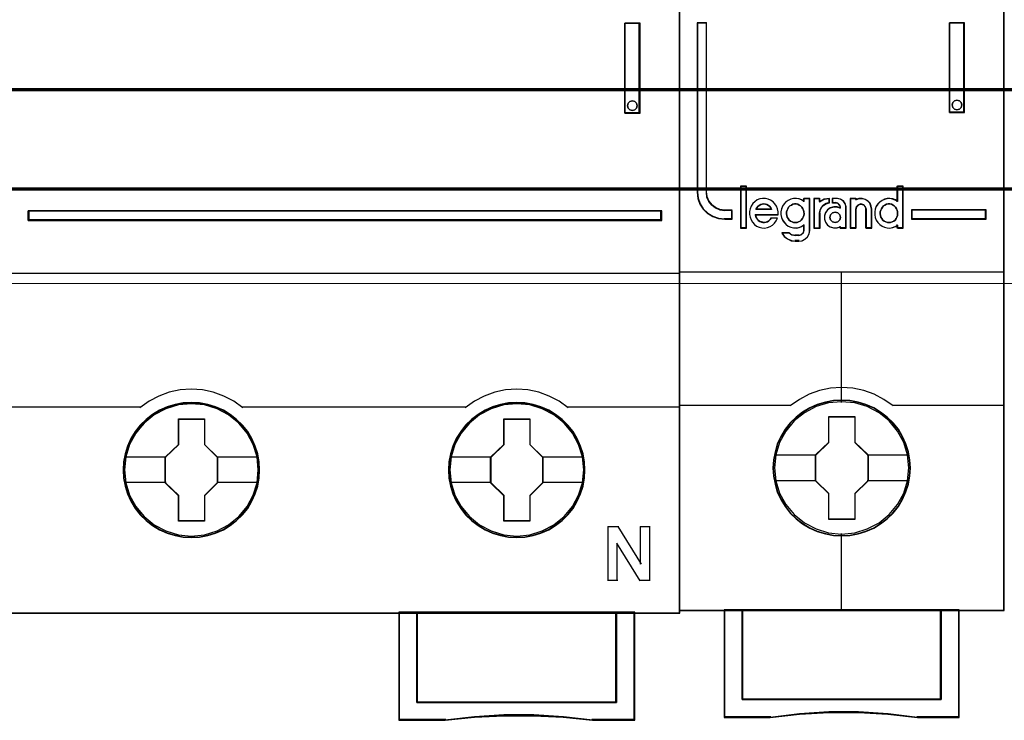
# Model space of a CAD drawing. Header units: millimetres. Extents: x -1290 to 1795, y -4192 to -1311.
# Tile 587 of 656: x 1102.75 to 1113.64, y -2986.34 to -2978.59. Entities that reach past the tile are written whole.
import ezdxf

# ---------------------------------------------------------------- set-up
doc = ezdxf.new("R2010")
doc.units = ezdxf.units.MM
doc.layers.add('30', color=7, linetype='Continuous')
doc.layers.add('45', color=7, linetype='Continuous')
doc.layers.add('Aparatura', color=7, linetype='Continuous', lineweight=13)

# ---------------------------------------------------------------- blocks, each defined once
blk = doc.blocks.new('*U401')
at = {"layer": '45', "color": 7}
for points in [[(315.552086, -383.521822), (243.531267, -383.521822), (243.531267, -465.544591), (315.552086, -465.544591), (315.552086, -383.521822)], [(312.51392, -437.888882), (313.353578, -437.888882), (313.353578, -432.908556), (312.51392, -432.908556), (312.51392, -437.888882)], [(312.693595, -437.34429), (312.78472, -437.242553), (312.93052, -437.206645), (313.06417, -437.242553), (313.16137, -437.34429), (313.19782, -437.475949), (313.16137, -437.613593), (313.06417, -437.703361), (312.93052, -437.745253), (312.78472, -437.703361), (312.693595, -437.613593), (312.657145, -437.475949), (312.693595, -437.34429)], [(279.518402, -443.287526), (279.518402, -443.820748), (314.55488, -443.820748), (314.55488, -443.287526), (279.518402, -443.287526)], [(292.311998, -457.634239), (292.289607, -457.186333), (292.216834, -456.738427), (292.065691, -456.30711), (291.886559, -455.892382), (291.651447, -455.505303), (291.371553, -455.156931), (291.041277, -454.836208), (290.677415, -454.559723), (290.307954, -454.316416), (289.876917, -454.133936), (289.445879, -454.006753), (288.99245, -453.923807), (288.539021, -453.901688), (288.085592, -453.923807), (287.643359, -454.006753), (287.195528, -454.133936), (286.781284, -454.316416), (286.39503, -454.559723), (286.036765, -454.836208), (285.700892, -455.156931), (285.437791, -455.505303), (285.197082, -455.892382), (284.995558, -456.30711), (284.878002, -456.738427), (284.788436, -457.186333), (284.760447, -457.634239), (284.788436, -458.082146), (284.878002, -458.518992), (284.995558, -458.950309), (285.197082, -459.359508), (285.437791, -459.752117), (285.700892, -460.111548), (286.036765, -460.43227), (286.39503, -460.708756), (286.781284, -460.935474), (287.195528, -461.117954), (287.643359, -461.256197), (288.085592, -461.344672), (288.539021, -461.366791), (288.99245, -461.344672), (289.445879, -461.256197), (289.876917, -461.117954), (290.307954, -460.935474), (290.677415, -460.708756), (291.041277, -460.43227), (291.371553, -460.111548), (291.651447, -459.752117), (291.886559, -459.359508), (292.065691, -458.950309), (292.216834, -458.518992), (292.289607, -458.082146), (292.311998, -457.634239)], [(292.311998, -457.634239), (292.289607, -457.186333), (292.216834, -456.738427), (292.065691, -456.30711), (291.886559, -455.892382), (291.651447, -455.505303), (291.371553, -455.156931), (291.041277, -454.836208), (290.677415, -454.559723), (290.307954, -454.316416), (289.876917, -454.133936), (289.445879, -454.006753), (288.99245, -453.923807), (288.539021, -453.901688), (288.085592, -453.923807), (287.643359, -454.006753), (287.195528, -454.133936), (286.781284, -454.316416), (286.39503, -454.559723), (286.036765, -454.836208), (285.700892, -455.156931), (285.437791, -455.505303), (285.197082, -455.892382), (284.995558, -456.30711), (284.878002, -456.738427), (284.788436, -457.186333), (284.760447, -457.634239), (284.788436, -458.082146), (284.878002, -458.518992), (284.995558, -458.950309), (285.197082, -459.359508), (285.437791, -459.752117), (285.700892, -460.111548), (286.036765, -460.43227), (286.39503, -460.708756), (286.781284, -460.935474), (287.195528, -461.117954), (287.643359, -461.256197), (288.085592, -461.344672), (288.539021, -461.366791), (288.99245, -461.344672), (289.445879, -461.256197), (289.876917, -461.117954), (290.307954, -460.935474), (290.677415, -460.708756), (291.041277, -460.43227), (291.371553, -460.111548), (291.651447, -459.752117), (291.886559, -459.359508), (292.065691, -458.950309), (292.216834, -458.518992), (292.289607, -458.082146), (292.311998, -457.634239)], [(292.290514, -457.634239), (292.26825, -457.188919), (292.195892, -456.743598), (292.045609, -456.31477), (291.867495, -455.902436), (291.633722, -455.517591), (291.35542, -455.17123), (291.027024, -454.852359), (290.665231, -454.577469), (290.297873, -454.335567), (289.869288, -454.15414), (289.440703, -454.027691), (288.989854, -453.945224), (288.539005, -453.923233), (288.088156, -453.945224), (287.648439, -454.027691), (287.203157, -454.15414), (286.79127, -454.335567), (286.407213, -454.577469), (286.050987, -454.852359), (285.717025, -455.17123), (285.455421, -455.517591), (285.216081, -455.902436), (285.015704, -456.31477), (284.898817, -456.743598), (284.809761, -457.188919), (284.78193, -457.634239), (284.809761, -458.07956), (284.898817, -458.513886), (285.015704, -458.942713), (285.216081, -459.349549), (285.455421, -459.739892), (285.717025, -460.097249), (286.050987, -460.41612), (286.407213, -460.69101), (286.79127, -460.916419), (287.203157, -461.097846), (287.648439, -461.235291), (288.088156, -461.323255), (288.539005, -461.345246), (288.989854, -461.323255), (289.440703, -461.235291), (289.869288, -461.097846), (290.297873, -460.916419), (290.665231, -460.69101), (291.027024, -460.41612), (291.35542, -460.097249), (291.633722, -459.739892), (291.867495, -459.349549), (292.045609, -458.942713), (292.195892, -458.513886), (292.26825, -458.07956), (292.290514, -457.634239)], [(310.308251, -457.634239), (310.285865, -457.186333), (310.213109, -456.738427), (310.056406, -456.30711), (309.877316, -455.892382), (309.647857, -455.505303), (309.368029, -455.156931), (309.037832, -454.836208), (308.674055, -454.559723), (308.304682, -454.316416), (307.873747, -454.133936), (307.442812, -454.006753), (306.98949, -453.923807), (306.536169, -453.901688), (306.082847, -453.923807), (305.640719, -454.006753), (305.192994, -454.133936), (304.778849, -454.316416), (304.392686, -454.559723), (304.034506, -454.836208), (303.698712, -455.156931), (303.435674, -455.505303), (303.189425, -455.892382), (302.993545, -456.30711), (302.876018, -456.738427), (302.786473, -457.186333), (302.75849, -457.634239), (302.786473, -458.082146), (302.876018, -458.518992), (302.993545, -458.950309), (303.189425, -459.359508), (303.435674, -459.752117), (303.698712, -460.111548), (304.034506, -460.43227), (304.392686, -460.708756), (304.778849, -460.935474), (305.192994, -461.117954), (305.640719, -461.256197), (306.082847, -461.344672), (306.536169, -461.366791), (306.98949, -461.344672), (307.442812, -461.256197), (307.873747, -461.117954), (308.304682, -460.935474), (308.674055, -460.708756), (309.037832, -460.43227), (309.368029, -460.111548), (309.647857, -459.752117), (309.877316, -459.359508), (310.056406, -458.950309), (310.213109, -458.518992), (310.285865, -458.082146), (310.308251, -457.634239)], [(310.308251, -457.634239), (310.285865, -457.186333), (310.213109, -456.738427), (310.056406, -456.30711), (309.877316, -455.892382), (309.647857, -455.505303), (309.368029, -455.156931), (309.037832, -454.836208), (308.674055, -454.559723), (308.304682, -454.316416), (307.873747, -454.133936), (307.442812, -454.006753), (306.98949, -453.923807), (306.536169, -453.901688), (306.082847, -453.923807), (305.640719, -454.006753), (305.192994, -454.133936), (304.778849, -454.316416), (304.392686, -454.559723), (304.034506, -454.836208), (303.698712, -455.156931), (303.435674, -455.505303), (303.189425, -455.892382), (302.993545, -456.30711), (302.876018, -456.738427), (302.786473, -457.186333), (302.75849, -457.634239), (302.786473, -458.082146), (302.876018, -458.518992), (302.993545, -458.950309), (303.189425, -459.359508), (303.435674, -459.752117), (303.698712, -460.111548), (304.034506, -460.43227), (304.392686, -460.708756), (304.778849, -460.935474), (305.192994, -461.117954), (305.640719, -461.256197), (306.082847, -461.344672), (306.536169, -461.366791), (306.98949, -461.344672), (307.442812, -461.256197), (307.873747, -461.117954), (308.304682, -460.935474), (308.674055, -460.708756), (309.037832, -460.43227), (309.368029, -460.111548), (309.647857, -459.752117), (309.877316, -459.359508), (310.056406, -458.950309), (310.213109, -458.518992), (310.285865, -458.082146), (310.308251, -457.634239)], [(310.288558, -457.634239), (310.266288, -457.188919), (310.193912, -456.743598), (310.038026, -456.31477), (309.859871, -455.902436), (309.631609, -455.517591), (309.35324, -455.17123), (309.024766, -454.852359), (308.662887, -454.577469), (308.295441, -454.335567), (307.866754, -454.15414), (307.438067, -454.027691), (306.987111, -453.945224), (306.536154, -453.923233), (306.085198, -453.945224), (305.645376, -454.027691), (305.199987, -454.15414), (304.788002, -454.335567), (304.403854, -454.577469), (304.047542, -454.852359), (303.713501, -455.17123), (303.451834, -455.517591), (303.20687, -455.902436), (303.012013, -456.31477), (302.895098, -456.743598), (302.80602, -457.188919), (302.778183, -457.634239), (302.80602, -458.07956), (302.895098, -458.513886), (303.012013, -458.942713), (303.20687, -459.349549), (303.451834, -459.739892), (303.713501, -460.097249), (304.047542, -460.41612), (304.403854, -460.69101), (304.788002, -460.916419), (305.199987, -461.097846), (305.645376, -461.235291), (306.085198, -461.323255), (306.536154, -461.345246), (306.987111, -461.323255), (307.438067, -461.235291), (307.866754, -461.097846), (308.295441, -460.916419), (308.662887, -460.69101), (309.024766, -460.41612), (309.35324, -460.097249), (309.631609, -459.739892), (309.859871, -459.349549), (310.038026, -458.942713), (310.193912, -458.513886), (310.266288, -458.07956), (310.288558, -457.634239)], [(287.827817, -454.797572), (289.268741, -454.797572), (289.268741, -456.215983), (289.986378, -456.919648), (289.986378, -458.338059), (289.268741, -459.052805), (289.268741, -460.460134), (287.827817, -460.460134), (287.827817, -459.052805), (287.093228, -458.338059), (287.093228, -456.919648), (287.827817, -456.215983), (287.827817, -454.797572)], [(287.827817, -454.797572), (289.268741, -454.797572), (289.268741, -454.797572), (289.268741, -456.215983), (289.268741, -456.215983), (289.986378, -456.919648), (289.986378, -456.919648), (289.986378, -458.338059), (289.986378, -458.338059), (289.268741, -459.052805), (289.268741, -459.052805), (289.268741, -460.460134), (289.268741, -460.460134), (287.827817, -460.460134), (287.827817, -460.460134), (287.827817, -459.052805), (287.827817, -459.052805), (287.093228, -458.338059), (287.093228, -458.338059), (287.093228, -456.919648), (287.093228, -456.919648), (287.827817, -456.215983), (287.827817, -456.215983), (287.827817, -454.797572), (287.827817, -454.797572)], [(287.837055, -454.819117), (289.257471, -454.819117), (289.257471, -456.226734), (289.964894, -456.925045), (289.964894, -458.332662), (289.257471, -459.04197), (289.257471, -460.43859), (287.837055, -460.43859), (287.837055, -459.04197), (287.112921, -458.332662), (287.112921, -456.925045), (287.837055, -456.226734), (287.837055, -454.819117)], [(305.82407, -454.797572), (307.264994, -454.797572), (307.264994, -456.215983), (307.982631, -456.919648), (307.982631, -458.338059), (307.264994, -459.052805), (307.264994, -460.460134), (305.82407, -460.460134), (305.82407, -459.052805), (305.089481, -458.338059), (305.089481, -456.919648), (305.82407, -456.215983), (305.82407, -454.797572)], [(305.82407, -454.797572), (307.264994, -454.797572), (307.264994, -454.797572), (307.264994, -456.215983), (307.264994, -456.215983), (307.982631, -456.919648), (307.982631, -456.919648), (307.982631, -458.338059), (307.982631, -458.338059), (307.264994, -459.052805), (307.264994, -459.052805), (307.264994, -460.460134), (307.264994, -460.460134), (305.82407, -460.460134), (305.82407, -460.460134), (305.82407, -459.052805), (305.82407, -459.052805), (305.089481, -458.338059), (305.089481, -458.338059), (305.089481, -456.919648), (305.089481, -456.919648), (305.82407, -456.215983), (305.82407, -456.215983), (305.82407, -454.797572), (305.82407, -454.797572)], [(305.834644, -454.819117), (307.254168, -454.819117), (307.254168, -456.226734), (307.961147, -456.925045), (307.961147, -458.332662), (307.254168, -459.04197), (307.254168, -460.43859), (305.834644, -460.43859), (305.834644, -459.04197), (305.110965, -458.332662), (305.110965, -456.925045), (305.834644, -456.226734), (305.834644, -454.819117)], [(312.053055, -470.485246), (301.013473, -470.485246), (301.013473, -465.501502), (300.013936, -465.501502), (300.013936, -471.476457), (302.571411, -471.476457), (304.201941, -471.304795), (305.826887, -471.221732), (307.468585, -471.221732), (309.110283, -471.304795), (310.729645, -471.476457), (313.058176, -471.476457), (313.058176, -465.501502), (312.053055, -465.501502), (312.053055, -470.485246)], [(301.011142, -465.501502), (301.011142, -470.4926), (312.055599, -470.4926), (312.055599, -465.501502), (306.530577, -465.501502), (301.011142, -465.501502)]]:
    blk.add_lwpolyline(points, close=True, dxfattribs=at)
at = {"layer": '45', "color": 139}
for points in [[(315.552086, -383.521822), (243.531267, -383.521822), (243.531267, -465.544591), (315.552086, -465.544591), (315.552086, -383.521822)], [(313.19782, -437.475949), (313.16137, -437.34429), (313.06417, -437.242553), (312.93052, -437.206645), (312.78472, -437.242553), (312.693595, -437.34429), (312.657145, -437.475949), (312.693595, -437.613593), (312.78472, -437.703361), (312.93052, -437.745253), (313.06417, -437.703361), (313.16137, -437.613593), (313.19782, -437.475949)], [(292.245756, -457.628925), (292.172981, -456.910035), (291.965851, -456.224325), (291.618767, -455.588384), (291.154124, -455.035392), (290.59991, -454.581938), (289.956127, -454.244613), (289.26196, -454.034476), (288.539803, -453.968117), (287.817646, -454.034476), (287.117881, -454.244613), (286.485294, -454.581938), (285.919884, -455.035392), (285.455241, -455.588384), (285.113755, -456.224325), (284.906625, -456.910035), (284.83385, -457.628925), (284.906625, -458.336755), (285.113755, -459.027996), (285.455241, -459.658407), (285.919884, -460.211399), (286.485294, -460.664853), (287.117881, -461.002178), (287.817646, -461.212315), (288.539803, -461.284204), (289.26196, -461.212315), (289.956127, -461.002178), (290.59991, -460.664853), (291.154124, -460.211399), (291.618767, -459.658407), (291.965851, -459.027996), (292.172981, -458.336755), (292.245756, -457.628925)], [(292.240385, -457.623467), (292.167605, -456.904591), (291.960462, -456.224424), (291.618956, -455.588496), (291.159883, -455.029985), (290.594438, -454.57654), (289.956214, -454.239221), (289.256406, -454.029088), (288.534205, -453.96273), (287.812003, -454.029088), (287.123392, -454.239221), (286.479569, -454.57654), (285.919723, -455.029985), (285.46065, -455.588496), (285.119144, -456.224424), (284.906402, -456.904591), (284.839221, -457.623467), (284.906402, -458.336813), (285.119144, -459.02251), (285.46065, -459.652909), (285.919723, -460.20589), (286.479569, -460.659335), (287.123392, -461.002184), (287.812003, -461.212317), (288.534205, -461.284204), (289.256406, -461.212317), (289.956214, -461.002184), (290.594438, -460.659335), (291.159883, -460.20589), (291.618956, -459.652909), (291.960462, -459.02251), (292.167605, -458.336813), (292.240385, -457.623467)], [(310.236638, -457.623467), (310.163861, -456.904591), (309.956724, -456.224424), (309.615228, -455.588496), (309.156169, -455.029985), (308.590742, -454.57654), (307.946938, -454.239221), (307.252751, -454.029088), (306.530571, -453.96273), (305.808392, -454.029088), (305.119803, -454.239221), (304.475999, -454.57654), (303.916171, -455.029985), (303.457111, -455.588496), (303.115615, -456.224424), (302.897282, -456.904591), (302.830103, -457.623467), (302.897282, -458.336813), (303.115615, -459.02251), (303.457111, -459.652909), (303.916171, -460.20589), (304.475999, -460.659335), (305.119803, -461.002184), (305.808392, -461.212317), (306.530571, -461.284204), (307.252751, -461.212317), (307.946938, -461.002184), (308.590742, -460.659335), (309.156169, -460.20589), (309.615228, -459.652909), (309.956724, -459.02251), (310.163861, -458.336813), (310.236638, -457.623467)], [(310.236638, -457.628925), (310.163861, -456.910035), (309.956724, -456.224325), (309.615228, -455.588384), (309.15057, -455.035392), (308.59634, -454.581938), (307.952537, -454.244613), (307.252751, -454.034476), (306.53617, -453.968117), (305.81399, -454.034476), (305.114204, -454.244613), (304.481598, -454.581938), (303.916171, -455.035392), (303.451513, -455.588384), (303.110017, -456.224325), (302.90288, -456.910035), (302.830103, -457.628925), (302.90288, -458.336755), (303.110017, -459.027996), (303.451513, -459.658407), (303.916171, -460.211399), (304.481598, -460.664853), (305.114204, -461.002178), (305.81399, -461.212315), (306.53617, -461.284204), (307.252751, -461.212315), (307.952537, -461.002178), (308.59634, -460.664853), (309.15057, -460.211399), (309.615228, -459.658407), (309.956724, -459.027996), (310.163861, -458.336755), (310.236638, -457.628925)]]:
    blk.add_lwpolyline(points, close=True, dxfattribs=at)
at = {"layer": '45', "color": 59}
for points in [[(315.530602, -383.543367), (243.550961, -383.543367), (243.550961, -465.523047), (315.530602, -465.523047), (315.530602, -383.543367)], [(312.51392, -437.888882), (313.353578, -437.888882), (313.353578, -432.908556), (312.51392, -432.908556), (312.51392, -437.888882)], [(312.693595, -437.34429), (312.78472, -437.242553), (312.93052, -437.206645), (313.06417, -437.242553), (313.16137, -437.34429), (313.19782, -437.475949), (313.16137, -437.613593), (313.06417, -437.703361), (312.93052, -437.745253), (312.78472, -437.703361), (312.693595, -437.613593), (312.657145, -437.475949), (312.693595, -437.34429)], [(312.053055, -470.485246), (301.013473, -470.485246), (301.013473, -465.501502), (300.013936, -465.501502), (300.013936, -471.476457), (302.571411, -471.476457), (304.201941, -471.304795), (305.826887, -471.221732), (307.468585, -471.221732), (309.110283, -471.304795), (310.729645, -471.476457), (313.058176, -471.476457), (313.058176, -465.501502), (312.053055, -465.501502), (312.053055, -470.485246)], [(312.034882, -470.470552), (301.031665, -470.470552), (301.031665, -465.521251), (300.03542, -465.521251), (300.03542, -471.454913), (302.584471, -471.454913), (304.20963, -471.284437), (305.829223, -471.201948), (307.465513, -471.201948), (309.101804, -471.284437), (310.715831, -471.454913), (313.036692, -471.454913), (313.036692, -465.521251), (312.034882, -465.521251), (312.034882, -470.470552)], [(301.011142, -465.501502), (301.011142, -470.4926), (312.055599, -470.4926), (312.055599, -465.501502), (306.530577, -465.501502), (301.011142, -465.501502)], [(301.030835, -465.521251), (301.030835, -470.471056), (312.035906, -470.471056), (312.035906, -465.521251), (306.530587, -465.521251), (301.030835, -465.521251)]]:
    blk.add_lwpolyline(points, close=True, dxfattribs=at)
at = {"layer": '45', "color": 139}
for points in [[(312.51392, -437.888882), (312.51392, -432.908556)], [(312.51392, -432.908556), (313.353578, -432.908556)], [(313.30882, -437.888882), (313.30882, -432.908556)], [(312.51392, -437.845793), (313.353578, -437.845793)], [(279.518402, -443.820748), (279.518402, -443.287526)], [(279.518402, -443.287526), (314.55488, -443.287526)], [(314.510122, -443.820748), (314.510122, -443.287526)], [(279.518402, -443.775864), (314.55488, -443.775864)], [(243.531267, -446.740001), (315.552086, -446.740001)], [(291.388195, -454.18715), (290.8834, -453.831569), (290.339343, -453.539076), (289.750416, -453.326874), (289.150271, -453.2007), (288.533299, -453.154819), (287.921936, -453.2007), (287.316182, -453.326874), (286.738472, -453.539076), (286.194415, -453.831569), (285.68962, -454.18715)], [(309.379077, -454.18715), (308.880027, -453.831569), (308.330511, -453.539076), (307.747352, -453.326874), (307.14737, -453.2007), (306.530567, -453.154819), (305.919371, -453.2007), (305.313782, -453.326874), (304.73623, -453.539076), (304.192321, -453.831569), (303.687664, -454.18715)], [(273.347184, -454.144062), (285.734378, -454.144062)], [(291.343437, -454.144062), (297.559413, -454.144062)], [(297.516446, -454.144062), (303.730631, -454.144062)], [(309.33611, -454.144062), (315.552086, -454.144062)], [(311.572214, -460.761755), (312.17376, -460.761755)], [(311.572214, -460.761755), (311.572214, -463.768981)], [(312.129002, -460.761755), (313.414449, -462.84078)], [(313.369691, -460.761755), (313.915737, -460.761755)], [(313.369691, -460.761755), (313.369691, -462.84078)], [(313.870979, -460.761755), (313.870979, -463.768981)], [(312.073502, -461.680979), (312.073502, -463.768981)], [(313.353578, -463.768981), (312.073502, -461.680979)], [(311.572214, -463.725892), (312.11826, -463.725892)], [(313.30882, -463.725892), (313.915737, -463.725892)], [(300.013936, -465.501502), (300.013936, -471.476457)], [(306.552169, -465.501502), (300.013936, -465.501502)], [(301.011142, -465.501502), (301.011142, -470.4926)], [(312.012632, -470.4926), (312.012632, -465.501502)], [(313.013418, -465.501502), (313.013418, -471.476457)], [(301.011142, -470.447716), (312.055599, -470.447716)], [(302.608103, -471.431573), (300.013936, -471.431573)], [(310.737927, -471.476457), (309.11532, -471.276821), (307.470332, -471.180223), (305.825345, -471.180223), (304.197143, -471.276821), (302.563346, -471.476457)], [(313.058176, -471.431573), (310.693169, -471.431573)]]:
    blk.add_lwpolyline(points, dxfattribs=at)
at = {"layer": '45', "color": 1}
for points in [[(279.518402, -443.287526), (279.518402, -443.820748), (314.55488, -443.820748), (314.55488, -443.287526), (279.518402, -443.287526)], [(279.539886, -443.307275), (279.539886, -443.799203), (314.533396, -443.799203), (314.533396, -443.307275), (279.539886, -443.307275)]]:
    blk.add_lwpolyline(points, close=True, dxfattribs=at)
at = {"layer": '45', "color": 7}
for points in [[(284.83385, -456.903528), (287.136196, -456.903528)], [(289.94162, -456.903528), (292.245756, -456.903528)], [(302.824732, -456.903528), (305.134239, -456.903528)], [(307.937873, -456.903528), (310.236638, -456.903528)], [(284.83385, -458.31109), (287.136196, -458.31109)], [(289.94162, -458.31109), (292.245756, -458.31109)], [(302.824732, -458.31109), (305.134239, -458.31109)], [(307.937873, -458.31109), (310.236638, -458.31109)]]:
    blk.add_lwpolyline(points, dxfattribs=at)
blk = doc.blocks.new('*U402')
at = {"layer": '45', "color": 7}
for points in [[(333.492839, -383.681609), (315.51986, -383.681609), (315.51986, -465.406348), (333.492839, -465.406348), (333.492839, -383.681609)], [(318.445236, -443.75791), (318.445236, -443.268689), (318.042962, -443.268689), (317.771003, -443.230211), (317.533038, -443.12577), (317.323403, -442.977355), (317.159094, -442.773971), (317.051443, -442.532109), (317.023114, -442.268259), (317.023114, -432.890603), (316.518856, -432.890603), (316.518856, -442.268259), (316.552851, -442.603568), (316.660502, -442.922386), (316.841808, -443.202727), (317.091104, -443.433595), (317.380061, -443.609495), (317.697347, -443.719432), (318.042962, -443.75791), (318.445236, -443.75791)], [(330.463625, -432.890603), (330.463625, -437.852975), (331.301492, -437.852975), (331.301492, -432.890603), (330.463625, -432.890603)], [(331.115259, -437.304233), (331.151106, -437.434137), (331.115259, -437.575851), (331.019669, -437.664422), (330.882257, -437.705755), (330.750819, -437.664422), (330.655229, -437.575851), (330.619382, -437.434137), (330.655229, -437.304233), (330.750819, -437.203853), (330.882257, -437.174329), (331.019669, -437.203853), (331.115259, -437.304233)], [(319.231184, -444.231885), (319.231184, -441.941007), (318.92325, -441.941007), (318.92325, -444.231885), (319.231184, -444.231885)], [(332.493843, -443.23187), (328.372536, -443.23187), (328.372536, -443.75791), (332.493843, -443.75791), (332.493843, -443.23187)], [(328.304504, -457.522986), (328.282195, -457.071621), (328.209692, -456.620256), (328.053531, -456.185405), (327.875062, -455.772571), (327.640821, -455.37625), (327.356385, -455.02947), (327.027332, -454.710211), (326.659239, -454.429484), (326.285569, -454.187288), (325.85055, -454.000137), (325.421108, -453.873535), (324.96378, -453.790968), (324.506452, -453.763446), (324.049125, -453.790968), (323.602951, -453.873535), (323.151201, -454.000137), (322.73849, -454.187288), (322.348088, -454.429484), (321.985572, -454.710211), (321.650942, -455.02947), (321.383238, -455.37625), (321.137843, -455.772571), (320.942642, -456.185405), (320.819944, -456.620256), (320.73071, -457.071621), (320.702824, -457.522986), (320.73071, -457.974351), (320.819944, -458.409203), (320.942642, -458.844055), (321.137843, -459.256889), (321.383238, -459.653209), (321.650942, -460.010999), (321.985572, -460.335761), (322.348088, -460.610984), (322.73849, -460.842171), (323.151201, -461.029322), (323.602951, -461.161429), (324.049125, -461.255005), (324.506452, -461.277023), (324.96378, -461.255005), (325.421108, -461.161429), (325.85055, -461.029322), (326.285569, -460.842171), (326.659239, -460.610984), (327.027332, -460.335761), (327.356385, -460.010999), (327.640821, -459.653209), (327.875062, -459.256889), (328.053531, -458.844055), (328.209692, -458.409203), (328.282195, -457.974351), (328.304504, -457.522986)], [(328.304504, -457.522986), (328.282195, -457.071621), (328.209692, -456.620256), (328.053531, -456.185405), (327.875062, -455.772571), (327.640821, -455.37625), (327.356385, -455.02947), (327.027332, -454.710211), (326.659239, -454.429484), (326.285569, -454.187288), (325.85055, -454.000137), (325.421108, -453.873535), (324.96378, -453.790968), (324.506452, -453.763446), (324.049125, -453.790968), (323.602951, -453.873535), (323.151201, -454.000137), (322.73849, -454.187288), (322.348088, -454.429484), (321.985572, -454.710211), (321.650942, -455.02947), (321.383238, -455.37625), (321.137843, -455.772571), (320.942642, -456.185405), (320.819944, -456.620256), (320.73071, -457.071621), (320.702824, -457.522986), (320.73071, -457.974351), (320.819944, -458.409203), (320.942642, -458.844055), (321.137843, -459.256889), (321.383238, -459.653209), (321.650942, -460.010999), (321.985572, -460.335761), (322.348088, -460.610984), (322.73849, -460.842171), (323.151201, -461.029322), (323.602951, -461.161429), (324.049125, -461.255005), (324.506452, -461.277023), (324.96378, -461.255005), (325.421108, -461.161429), (325.85055, -461.029322), (326.285569, -460.842171), (326.659239, -460.610984), (327.027332, -460.335761), (327.356385, -460.010999), (327.640821, -459.653209), (327.875062, -459.256889), (328.053531, -458.844055), (328.209692, -458.409203), (328.282195, -457.974351), (328.304504, -457.522986)], [(328.286601, -457.522973), (328.264397, -457.073765), (328.192236, -456.624557), (328.03681, -456.191784), (327.859182, -455.780923), (327.626044, -455.386496), (327.342948, -455.041373), (327.015445, -454.72364), (326.649086, -454.444255), (326.277176, -454.203216), (325.844206, -454.016959), (325.416787, -453.890962), (324.961613, -453.80879), (324.506439, -453.781399), (324.051266, -453.80879), (323.607194, -453.890962), (323.157571, -454.016959), (322.746805, -454.203216), (322.358242, -454.444255), (321.997433, -454.72364), (321.66438, -455.041373), (321.397936, -455.386496), (321.153697, -455.780923), (320.959415, -456.191784), (320.837296, -456.624557), (320.748481, -457.073765), (320.720727, -457.522973), (320.748481, -457.972181), (320.837296, -458.404955), (320.959415, -458.837728), (321.153697, -459.248589), (321.397936, -459.643016), (321.66438, -459.999095), (321.997433, -460.322306), (322.358242, -460.596213), (322.746805, -460.826296), (323.157571, -461.012553), (323.607194, -461.144028), (324.051266, -461.237157), (324.506439, -461.259069), (324.961613, -461.237157), (325.416787, -461.144028), (325.844206, -461.012553), (326.277176, -460.826296), (326.649086, -460.596213), (327.015445, -460.322306), (327.342948, -459.999095), (327.626044, -459.643016), (327.859182, -459.248589), (328.03681, -458.837728), (328.192236, -458.404955), (328.264397, -457.972181), (328.286601, -457.522973)], [(323.792197, -454.666511), (325.237372, -454.666511), (325.237372, -456.094816), (325.962771, -456.800696), (325.962771, -458.229), (325.237372, -458.94591), (325.237372, -460.363185), (323.792197, -460.363185), (323.792197, -458.94591), (323.049928, -458.229), (323.049928, -456.800696), (323.792197, -456.094816), (323.792197, -454.666511)], [(323.792197, -454.666511), (325.237372, -454.666511), (325.237372, -454.666511), (325.237372, -456.094816), (325.237372, -456.094816), (325.962771, -456.800696), (325.962771, -456.800696), (325.962771, -458.229), (325.962771, -458.229), (325.237372, -458.94591), (325.237372, -458.94591), (325.237372, -460.363185), (325.237372, -460.363185), (323.792197, -460.363185), (323.792197, -460.363185), (323.792197, -458.94591), (323.792197, -458.94591), (323.049928, -458.229), (323.049928, -458.229), (323.049928, -456.800696), (323.049928, -456.800696), (323.792197, -456.094816), (323.792197, -456.094816), (323.792197, -454.666511), (323.792197, -454.666511)], [(323.802309, -454.684465), (325.228832, -454.684465), (325.228832, -456.103766), (325.944868, -456.805197), (325.944868, -458.224499), (325.228832, -458.93689), (325.228832, -460.345231), (323.802309, -460.345231), (323.802309, -458.93689), (323.069621, -458.224499), (323.069621, -456.805197), (323.802309, -456.103766), (323.802309, -454.684465)], [(330.006235, -465.368646), (330.006235, -470.318901), (319.008254, -470.318901), (319.008254, -465.368646), (318.011979, -465.368646), (318.011979, -471.31667), (320.555541, -471.31667), (322.175183, -471.140269), (323.805956, -471.052068), (325.43673, -471.052068), (327.067503, -471.140269), (328.692711, -471.31667), (331.00251, -471.31667), (331.00251, -465.368646), (330.006235, -465.368646)], [(324.501676, -465.368646), (319.005604, -465.368646), (319.005604, -470.325632), (330.008884, -470.325632), (330.008884, -465.368646), (324.501676, -465.368646)], [(330.008884, -470.325632), (330.008884, -465.368646), (324.501676, -465.368646), (319.005604, -465.368646), (319.005604, -470.325632), (330.008884, -470.325632)]]:
    blk.add_lwpolyline(points, close=True, dxfattribs=at)
at = {"layer": '45', "color": 139}
for points in [[(333.492839, -383.681609), (315.51986, -383.681609), (315.51986, -465.406348), (333.492839, -465.406348), (333.492839, -383.681609)], [(331.151106, -437.434137), (331.115259, -437.304233), (331.019669, -437.203853), (330.882257, -437.174329), (330.750819, -437.203853), (330.655229, -437.304233), (330.619382, -437.434137), (330.655229, -437.575851), (330.750819, -437.664422), (330.882257, -437.705755), (331.019669, -437.664422), (331.115259, -437.575851), (331.151106, -437.434137)], [(321.937737, -443.942832), (322.035927, -443.931465), (322.122565, -443.903047), (322.203428, -443.857577), (322.272739, -443.800741), (322.336274, -443.72117), (322.376705, -443.647282), (322.405584, -443.55066), (322.428688, -443.454038), (322.417136, -443.357416), (322.399809, -443.260794), (322.359377, -443.175539), (322.307394, -443.084601), (322.238083, -443.022081), (322.162997, -442.970928), (322.076358, -442.931142), (321.983944, -442.914092), (321.897305, -442.914092), (321.799115, -442.931142), (321.724028, -442.970928), (321.643166, -443.022081), (321.573855, -443.084601), (321.527648, -443.175539), (321.487216, -443.260794), (321.458337, -443.357416), (321.458337, -443.454038), (321.469889, -443.55066), (321.498768, -443.647282), (321.544975, -443.72117), (321.602734, -443.800741), (321.683597, -443.857577), (321.76446, -443.903047), (321.851098, -443.931465), (321.937737, -443.942832)], [(327.121105, -443.942832), (327.213598, -443.931465), (327.300309, -443.903047), (327.387021, -443.857577), (327.45639, -443.800741), (327.514198, -443.72117), (327.566225, -443.647282), (327.595129, -443.55066), (327.60091, -443.454038), (327.60091, -443.357416), (327.583568, -443.260794), (327.543102, -443.175539), (327.485294, -443.084601), (327.415925, -443.022081), (327.346556, -442.970928), (327.259844, -442.931142), (327.173132, -442.914092), (327.074859, -442.914092), (326.988147, -442.931142), (326.901436, -442.970928), (326.820505, -443.022081), (326.762697, -443.084601), (326.704889, -443.175539), (326.664424, -443.260794), (326.641301, -443.357416), (326.641301, -443.454038), (326.652862, -443.55066), (326.681766, -443.647282), (326.733793, -443.72117), (326.791601, -443.800741), (326.86097, -443.857577), (326.947682, -443.903047), (327.034394, -443.931465), (327.121105, -443.942832)], [(324.437422, -443.655575), (324.395861, -443.514877), (324.28899, -443.409354), (324.146496, -443.368317), (324.004001, -443.409354), (323.89713, -443.514877), (323.85557, -443.655575), (323.89713, -443.796272), (324.004001, -443.901795), (324.146496, -443.942832), (324.28899, -443.901795), (324.395861, -443.796272), (324.437422, -443.655575)], [(328.216779, -457.512096), (328.144261, -456.79097), (327.937866, -456.108377), (327.592015, -455.475328), (327.134599, -454.919345), (326.571196, -454.467953), (325.924119, -454.126657), (325.226838, -453.917476), (324.501666, -453.851418), (323.782072, -453.917476), (323.09037, -454.126657), (322.443293, -454.467953), (321.87989, -454.919345), (321.422474, -455.475328), (321.076623, -456.108377), (320.864649, -456.79097), (320.79771, -457.512096), (320.864649, -458.227717), (321.076623, -458.915814), (321.422474, -459.543359), (321.87989, -460.099341), (322.443293, -460.556238), (323.09037, -460.89203), (323.782072, -461.106716), (324.501666, -461.178278), (325.226838, -461.106716), (325.924119, -460.89203), (326.571196, -460.556238), (327.134599, -460.099341), (327.592015, -459.543359), (327.937866, -458.915814), (328.144261, -458.227717), (328.216779, -457.512096)]]:
    blk.add_lwpolyline(points, close=True, dxfattribs=at)
at = {"layer": '45', "color": 59}
for points in [[(333.474936, -383.699563), (315.539553, -383.699563), (315.539553, -465.388395), (333.474936, -465.388395), (333.474936, -383.699563)], [(330.463625, -432.890603), (330.463625, -437.852975), (331.301492, -437.852975), (331.301492, -432.890603), (330.463625, -432.890603)], [(331.115259, -437.304233), (331.151106, -437.434137), (331.115259, -437.575851), (331.019669, -437.664422), (330.882257, -437.705755), (330.750819, -437.664422), (330.655229, -437.575851), (330.619382, -437.434137), (330.655229, -437.304233), (330.750819, -437.203853), (330.882257, -437.174329), (331.019669, -437.203853), (331.115259, -437.304233)], [(319.249087, -444.249839), (319.249087, -441.923053), (318.905347, -441.923053), (318.905347, -444.249839), (319.249087, -444.249839)], [(326.335157, -443.353637), (326.335157, -443.515064), (326.363595, -443.665359), (326.420471, -443.804521), (326.505786, -443.938116), (326.613851, -444.049446), (326.73898, -444.144076), (326.869795, -444.205307), (327.017674, -444.238706), (327.171241, -444.249839), (327.324807, -444.222006), (327.466998, -444.166341), (327.592126, -444.082844), (327.592126, -444.249839), (327.910635, -444.249839), (327.910635, -441.923053), (327.592126, -441.923053), (327.592126, -442.78029), (327.466998, -442.696793), (327.324807, -442.646695), (327.171241, -442.618862), (327.017674, -442.629995), (326.869795, -442.657828), (326.73898, -442.724625), (326.613851, -442.808122), (326.505786, -442.919452), (326.420471, -443.053047), (326.363595, -443.203342), (326.335157, -443.353637)], [(319.410216, -443.492939), (319.438648, -443.644319), (319.495513, -443.795699), (319.575124, -443.924652), (319.677482, -444.042392), (319.802585, -444.137705), (319.950434, -444.204985), (320.092597, -444.238625), (320.246132, -444.249839), (320.399668, -444.221805), (320.547517, -444.165739), (320.678307, -444.081639), (320.78635, -443.975112), (320.883021, -443.840552), (320.951259, -443.700385), (320.604382, -443.700385), (320.547517, -443.773272), (320.479279, -443.840552), (320.399668, -443.891012), (320.325743, -443.919045), (320.240446, -443.935865), (320.149462, -443.924652), (320.064164, -443.907832), (319.978866, -443.879799), (319.899255, -443.823732), (319.84239, -443.756452), (319.785525, -443.677959), (319.757093, -443.593859), (319.72866, -443.509759), (320.991065, -443.509759), (320.991065, -443.347165), (320.962632, -443.184572), (320.90008, -443.044405), (320.814783, -442.909845), (320.712426, -442.797712), (320.57595, -442.702398), (320.439473, -442.646332), (320.285938, -442.607085), (320.132402, -442.607085), (319.978866, -442.635118), (319.836704, -442.691185), (319.711601, -442.786498), (319.592184, -442.893025), (319.506886, -443.027585), (319.450021, -443.178965), (319.410216, -443.330345), (319.410216, -443.492939)], [(321.232182, -443.041368), (321.175275, -443.191696), (321.146822, -443.342025), (321.146822, -443.503489), (321.175275, -443.653817), (321.232182, -443.793011), (321.323232, -443.926636), (321.425664, -444.03799), (321.550858, -444.132642), (321.698815, -444.193887), (321.841081, -444.227293), (321.994728, -444.238429), (322.142685, -444.21059), (322.284951, -444.154913), (322.421527, -444.071397), (322.421527, -444.388757), (322.381692, -444.52795), (322.27357, -444.622602), (322.142685, -444.661576), (321.937822, -444.661576), (321.755721, -444.622602), (321.590692, -444.52795), (321.198038, -444.52795), (321.328923, -444.711685), (321.505333, -444.850878), (321.715887, -444.94553), (321.937822, -444.973368), (322.142685, -444.973368), (322.324786, -444.94553), (322.484124, -444.862014), (322.620699, -444.739524), (322.706059, -444.566924), (322.740203, -444.388757), (322.740203, -442.607085), (322.421527, -442.607085), (322.421527, -442.768549), (322.284951, -442.685033), (322.142685, -442.634924), (321.994728, -442.607085), (321.841081, -442.618221), (321.698815, -442.646059), (321.550858, -442.712872), (321.425664, -442.796388), (321.323232, -442.907742), (321.232182, -443.041368)], [(322.962202, -442.607085), (322.962202, -444.249839), (323.287198, -444.249839), (323.287198, -443.425659), (323.316216, -443.263065), (323.391662, -443.100472), (323.513535, -442.977125), (323.658623, -442.893025), (323.826925, -442.842565), (323.826925, -442.607085), (323.542553, -442.646332), (323.287198, -442.780892), (323.287198, -442.607085), (322.962202, -442.607085)], [(322.980105, -442.625039), (322.980105, -444.231885), (323.291644, -444.231885), (323.291644, -443.42572), (323.31946, -443.26668), (323.391782, -443.107641), (323.508609, -442.98699), (323.647689, -442.904729), (323.809021, -442.855372), (323.809021, -442.625039), (323.536425, -442.663428), (323.291644, -442.795046), (323.291644, -442.625039), (322.980105, -442.625039)], [(323.612207, -443.397625), (323.554797, -443.565825), (323.554797, -443.756452), (323.612207, -443.924652), (323.727028, -444.081639), (323.870555, -444.182559), (324.06001, -444.238625), (324.243724, -444.238625), (324.427438, -444.182559), (324.427438, -444.249839), (324.748937, -444.249839), (324.748937, -443.072438), (324.70875, -442.893025), (324.59967, -442.741645), (324.444661, -442.646332), (324.260947, -442.607085), (323.996858, -442.607085), (323.996858, -442.842565), (324.186313, -442.842565), (324.301134, -442.870598), (324.38725, -442.960305), (324.427438, -443.072438), (324.427438, -443.139719), (324.243724, -443.083652), (324.06001, -443.083652), (323.870555, -443.139719), (323.727028, -443.246245), (323.612207, -443.397625)], [(324.981678, -442.607085), (324.981678, -444.249839), (325.291231, -444.249839), (325.291231, -443.195785), (325.331358, -443.055618), (325.434542, -442.960305), (325.572121, -442.921058), (325.721165, -442.960305), (325.812884, -443.055618), (325.853011, -443.195785), (325.853011, -444.249839), (326.174028, -444.249839), (326.174028, -443.195785), (326.145366, -443.027585), (326.076577, -442.864992), (325.961928, -442.741645), (325.807151, -442.657545), (325.64091, -442.607085), (325.457472, -442.618298), (325.291231, -442.674365), (325.291231, -442.607085), (324.981678, -442.607085)], [(324.999581, -442.625039), (324.999581, -444.231885), (325.299838, -444.231885), (325.299838, -443.200871), (325.33876, -443.063768), (325.438846, -442.970538), (325.572293, -442.932149), (325.716861, -442.970538), (325.805826, -443.063768), (325.844748, -443.200871), (325.844748, -444.231885), (326.156125, -444.231885), (326.156125, -443.200871), (326.128324, -443.036347), (326.0616, -442.877308), (325.950394, -442.756658), (325.800266, -442.674396), (325.639017, -442.625039), (325.461087, -442.636007), (325.299838, -442.690848), (325.299838, -442.625039), (324.999581, -442.625039)], [(320.584687, -443.127116), (320.631211, -443.221098), (319.764698, -443.221098), (319.817038, -443.127116), (319.875193, -443.051931), (319.944979, -443.001808), (320.032212, -442.945419), (320.11363, -442.926622), (320.200862, -442.914092), (320.288095, -442.926622), (320.375328, -442.945419), (320.456745, -443.001808), (320.526532, -443.051931), (320.584687, -443.127116)], [(320.631211, -443.221098), (319.764698, -443.221098), (319.817038, -443.127116), (319.875193, -443.051931), (319.944979, -443.001808), (320.032212, -442.945419), (320.11363, -442.926622), (320.200862, -442.914092), (320.288095, -442.926622), (320.375328, -442.945419), (320.456745, -443.001808), (320.526532, -443.051931), (320.584687, -443.127116), (320.631211, -443.221098)], [(322.336274, -443.72117), (322.272739, -443.800741), (322.203428, -443.857577), (322.122565, -443.903047), (322.035927, -443.931465), (321.937737, -443.942832), (321.851098, -443.931465), (321.76446, -443.903047), (321.683597, -443.857577), (321.602734, -443.800741), (321.544975, -443.72117), (321.498768, -443.647282), (321.469889, -443.55066), (321.458337, -443.454038), (321.458337, -443.357416), (321.487216, -443.260794), (321.527648, -443.175539), (321.573855, -443.084601), (321.643166, -443.022081), (321.724028, -442.970928), (321.799115, -442.931142), (321.897305, -442.914092), (321.983944, -442.914092), (322.076358, -442.931142), (322.162997, -442.970928), (322.238083, -443.022081), (322.307394, -443.084601), (322.359377, -443.175539), (322.399809, -443.260794), (322.417136, -443.357416), (322.428688, -443.454038), (322.405584, -443.55066), (322.376705, -443.647282), (322.336274, -443.72117)], [(321.527648, -443.175539), (321.573855, -443.084601), (321.643166, -443.022081), (321.724028, -442.970928), (321.799115, -442.931142), (321.897305, -442.914092), (321.983944, -442.914092), (322.076358, -442.931142), (322.162997, -442.970928), (322.238083, -443.022081), (322.307394, -443.084601), (322.359377, -443.175539), (322.399809, -443.260794), (322.417136, -443.357416), (322.428688, -443.454038), (322.405584, -443.55066), (322.376705, -443.647282), (322.336274, -443.72117), (322.272739, -443.800741), (322.203428, -443.857577), (322.122565, -443.903047), (322.035927, -443.931465), (321.937737, -443.942832), (321.851098, -443.931465), (321.76446, -443.903047), (321.683597, -443.857577), (321.602734, -443.800741), (321.544975, -443.72117), (321.498768, -443.647282), (321.469889, -443.55066), (321.458337, -443.454038), (321.458337, -443.357416), (321.487216, -443.260794), (321.527648, -443.175539)], [(327.259844, -442.931142), (327.346556, -442.970928), (327.415925, -443.022081), (327.485294, -443.084601), (327.543102, -443.175539), (327.583568, -443.260794), (327.60091, -443.357416), (327.60091, -443.454038), (327.595129, -443.55066), (327.566225, -443.647282), (327.514198, -443.72117), (327.45639, -443.800741), (327.387021, -443.857577), (327.300309, -443.903047), (327.213598, -443.931465), (327.121105, -443.942832), (327.034394, -443.931465), (326.947682, -443.903047), (326.86097, -443.857577), (326.791601, -443.800741), (326.733793, -443.72117), (326.681766, -443.647282), (326.652862, -443.55066), (326.641301, -443.454038), (326.641301, -443.357416), (326.664424, -443.260794), (326.704889, -443.175539), (326.762697, -443.084601), (326.820505, -443.022081), (326.901436, -442.970928), (326.988147, -442.931142), (327.074859, -442.914092), (327.173132, -442.914092), (327.259844, -442.931142)], [(326.664424, -443.260794), (326.704889, -443.175539), (326.762697, -443.084601), (326.820505, -443.022081), (326.901436, -442.970928), (326.988147, -442.931142), (327.074859, -442.914092), (327.173132, -442.914092), (327.259844, -442.931142), (327.346556, -442.970928), (327.415925, -443.022081), (327.485294, -443.084601), (327.543102, -443.175539), (327.583568, -443.260794), (327.60091, -443.357416), (327.60091, -443.454038), (327.595129, -443.55066), (327.566225, -443.647282), (327.514198, -443.72117), (327.45639, -443.800741), (327.387021, -443.857577), (327.300309, -443.903047), (327.213598, -443.931465), (327.121105, -443.942832), (327.034394, -443.931465), (326.947682, -443.903047), (326.86097, -443.857577), (326.791601, -443.800741), (326.733793, -443.72117), (326.681766, -443.647282), (326.652862, -443.55066), (326.641301, -443.454038), (326.641301, -443.357416), (326.664424, -443.260794)], [(332.475939, -443.249824), (328.390439, -443.249824), (328.390439, -443.738161), (332.475939, -443.738161), (332.475939, -443.249824)], [(324.395861, -443.514877), (324.437422, -443.655575), (324.395861, -443.796272), (324.28899, -443.901795), (324.146496, -443.942832), (324.004001, -443.901795), (323.89713, -443.796272), (323.85557, -443.655575), (323.89713, -443.514877), (324.004001, -443.409354), (324.146496, -443.368317), (324.28899, -443.409354), (324.395861, -443.514877)], [(323.85557, -443.655575), (323.89713, -443.514877), (324.004001, -443.409354), (324.146496, -443.368317), (324.28899, -443.409354), (324.395861, -443.514877), (324.437422, -443.655575), (324.395861, -443.796272), (324.28899, -443.901795), (324.146496, -443.942832), (324.004001, -443.901795), (323.89713, -443.796272), (323.85557, -443.655575)], [(330.006235, -465.368646), (330.006235, -470.318901), (319.008254, -470.318901), (319.008254, -465.368646), (318.011979, -465.368646), (318.011979, -471.31667), (320.555541, -471.31667), (322.175183, -471.140269), (323.805956, -471.052068), (325.43673, -471.052068), (327.067503, -471.140269), (328.692711, -471.31667), (331.00251, -471.31667), (331.00251, -465.368646), (330.006235, -465.368646)], [(329.989425, -465.386599), (329.989425, -470.306971), (319.023274, -470.306971), (319.023274, -465.386599), (318.029882, -465.386599), (318.029882, -471.298716), (320.566082, -471.298716), (322.181037, -471.12338), (323.807091, -471.035712), (325.433144, -471.035712), (327.059198, -471.12338), (328.679702, -471.298716), (330.982816, -471.298716), (330.982816, -465.386599), (329.989425, -465.386599)], [(324.501676, -465.368646), (319.005604, -465.368646), (319.005604, -470.325632), (330.008884, -470.325632), (330.008884, -465.368646), (324.501676, -465.368646)], [(330.008884, -470.325632), (330.008884, -465.368646), (324.501676, -465.368646), (319.005604, -465.368646), (319.005604, -470.325632), (330.008884, -470.325632)], [(324.5008, -465.386599), (319.023508, -465.386599), (319.023508, -470.307678), (329.989191, -470.307678), (329.989191, -465.386599), (324.5008, -465.386599)]]:
    blk.add_lwpolyline(points, close=True, dxfattribs=at)
at = {"layer": '45', "color": 139}
for points in [[(316.518856, -432.890603), (316.518856, -442.273148)], [(316.518856, -432.890603), (317.05237, -432.890603)], [(317.012983, -432.890603), (317.012983, -442.273148)], [(330.463625, -437.852975), (330.463625, -432.890603)], [(330.463625, -432.890603), (331.301492, -432.890603)], [(331.262105, -437.852975), (331.262105, -432.890603)], [(330.463625, -437.815272), (331.301492, -437.815272)], [(318.905347, -441.923053), (318.905347, -444.249839)], [(318.905347, -441.923053), (319.249087, -441.923053)], [(319.2097, -441.923053), (319.2097, -444.249839)], [(327.561523, -441.923053), (327.561523, -442.804575)], [(327.561523, -441.923053), (327.910635, -441.923053)], [(327.873038, -441.923053), (327.873038, -444.249839)], [(316.518856, -442.235446), (316.552998, -442.578141), (316.661116, -442.903982), (316.843209, -443.190497), (317.093587, -443.426451), (317.383798, -443.606226), (317.702461, -443.718585), (318.049576, -443.75791)], [(317.012983, -442.235446), (317.041777, -442.508183), (317.151196, -442.758191), (317.318202, -442.968426), (317.53128, -443.12184), (317.773151, -443.229798), (318.049576, -443.269573)], [(320.991065, -443.509759), (320.991065, -443.347165), (320.962632, -443.184572), (320.90008, -443.044405), (320.814783, -442.909845), (320.712426, -442.797712), (320.57595, -442.702398), (320.439473, -442.646332), (320.285938, -442.607085), (320.132402, -442.607085), (319.978866, -442.635118), (319.836704, -442.691185), (319.711601, -442.786498), (319.592184, -442.893025), (319.506886, -443.027585), (319.450021, -443.178965), (319.410216, -443.330345), (319.410216, -443.492939), (319.438648, -443.644319), (319.495513, -443.795699), (319.575124, -443.924652), (319.677482, -444.042392), (319.802585, -444.137705), (319.950434, -444.204985), (320.092597, -444.238625), (320.246132, -444.249839), (320.399668, -444.221805), (320.547517, -444.165739), (320.678307, -444.081639), (320.78635, -443.975112), (320.883021, -443.840552), (320.951259, -443.700385)], [(322.428688, -442.769678), (322.291345, -442.685578), (322.14828, -442.635118), (321.999492, -442.607085), (321.844981, -442.618298), (321.701916, -442.646332), (321.553128, -442.713612), (321.42723, -442.797712), (321.324223, -442.909845), (321.232661, -443.044405), (321.175435, -443.195785), (321.146822, -443.347165), (321.146822, -443.509759), (321.175435, -443.661139), (321.232661, -443.801305), (321.324223, -443.935865), (321.42723, -444.047999), (321.553128, -444.143312), (321.701916, -444.204985), (321.844981, -444.238625), (321.999492, -444.249839), (322.14828, -444.221805), (322.291345, -444.165739), (322.428688, -444.081639)], [(322.389301, -442.607085), (322.389301, -442.804575)], [(322.389301, -442.607085), (322.740203, -442.607085)], [(322.700816, -442.607085), (322.700816, -444.397058)], [(322.962202, -442.607085), (322.962202, -444.249839)], [(322.962202, -442.607085), (323.311314, -442.607085)], [(323.826925, -442.607085), (323.534506, -442.654112), (323.271927, -442.815347)], [(323.271927, -442.607085), (323.271927, -442.815347)], [(323.787538, -442.607085), (323.787538, -442.874594)], [(323.982682, -442.607085), (323.982682, -442.874594)], [(324.276294, -442.607085), (323.982682, -442.607085)], [(324.748937, -443.099013), (324.70677, -442.909354), (324.592316, -442.749329), (324.429671, -442.648573), (324.236907, -442.607085)], [(324.981678, -442.607085), (324.981678, -444.249839)], [(324.981678, -442.607085), (325.320048, -442.607085)], [(326.174028, -443.221098), (326.145023, -443.045666), (326.07541, -442.876081), (325.959388, -442.747431), (325.802759, -442.659715), (325.634527, -442.607085), (325.448892, -442.618781), (325.280661, -442.677258)], [(325.280661, -442.607085), (325.280661, -442.711216)], [(327.60091, -442.769678), (327.474907, -442.685578), (327.331723, -442.635118), (327.177083, -442.607085), (327.022444, -442.618298), (326.873531, -442.646332), (326.741801, -442.713612), (326.615799, -442.797712), (326.506978, -442.909845), (326.421068, -443.044405), (326.363794, -443.195785), (326.335157, -443.347165), (326.335157, -443.509759), (326.363794, -443.661139), (326.421068, -443.801305), (326.506978, -443.935865), (326.615799, -444.047999), (326.741801, -444.143312), (326.873531, -444.204985), (327.022444, -444.238625), (327.177083, -444.249839), (327.331723, -444.221805), (327.474907, -444.165739), (327.60091, -444.081639)], [(318.011979, -443.23187), (318.445236, -443.23187)], [(318.405849, -443.23187), (318.405849, -443.75791)], [(318.405849, -443.23187), (318.405849, -443.75791)], [(320.631211, -443.221098), (320.584687, -443.127116), (320.526532, -443.051931), (320.456745, -443.001808), (320.375328, -442.945419), (320.288095, -442.926622), (320.200862, -442.914092), (320.11363, -442.926622), (320.032212, -442.945419), (319.944979, -443.001808), (319.875193, -443.051931), (319.817038, -443.127116), (319.764698, -443.221098)], [(319.764698, -443.1816), (320.631211, -443.1816)], [(323.826925, -442.836891), (323.653861, -442.889561), (323.504668, -442.977343), (323.379346, -443.106091), (323.301765, -443.275805), (323.271927, -443.445518)], [(324.437422, -443.128733), (324.251606, -443.072083), (324.06579, -443.072083), (323.874168, -443.128733), (323.728999, -443.236367), (323.612864, -443.389321), (323.554797, -443.55927), (323.554797, -443.751879), (323.612864, -443.921828), (323.728999, -444.080447), (323.874168, -444.182417), (324.06579, -444.239066), (324.251606, -444.239066), (324.437422, -444.182417)], [(323.982682, -442.836891), (324.204681, -442.836891)], [(324.437422, -443.099013), (324.392067, -442.971149), (324.294879, -442.868857), (324.165294, -442.836891)], [(324.398035, -443.061311), (324.398035, -443.165442)], [(324.70955, -443.061311), (324.70955, -444.249839)], [(325.864304, -443.221098), (325.822615, -443.064462), (325.727326, -442.95795), (325.572482, -442.914092), (325.429549, -442.95795), (325.32235, -443.064462), (325.280661, -443.221098)], [(325.280661, -443.1816), (325.280661, -444.249839)], [(325.824917, -443.1816), (325.824917, -444.249839)], [(326.136432, -443.1816), (326.136432, -444.249839)], [(328.372536, -443.23187), (332.493843, -443.23187)], [(328.372536, -443.23187), (328.372536, -443.75791)], [(332.456246, -443.75791), (332.456246, -443.23187)], [(318.011979, -443.718412), (318.445236, -443.718412)], [(319.721731, -443.488606), (320.991065, -443.488606)], [(319.721731, -443.488606), (319.750678, -443.578256), (319.779625, -443.667906), (319.83752, -443.751579), (319.895415, -443.823299), (319.976467, -443.883066), (320.063309, -443.912949), (320.150151, -443.930879), (320.242782, -443.942832), (320.329624, -443.924902), (320.404887, -443.895019), (320.48594, -443.841229), (320.555413, -443.769509), (320.613308, -443.691813)], [(320.575711, -443.675324), (320.951678, -443.675324)], [(322.962202, -444.249839), (323.311314, -444.249839), (323.311314, -443.40602)], [(328.372536, -443.718412), (332.493843, -443.718412)], [(318.905347, -444.212136), (319.249087, -444.212136)], [(322.118963, -444.973368), (322.308294, -444.94413), (322.473957, -444.856413), (322.615955, -444.727763), (322.704704, -444.546483), (322.740203, -444.359355)], [(322.118963, -444.666362), (322.264344, -444.622504), (322.384442, -444.515991), (322.428688, -444.359355)], [(322.389301, -444.046963), (322.389301, -444.397058)], [(324.398035, -444.145708), (324.398035, -444.249839)], [(324.398035, -444.212136), (324.748937, -444.212136)], [(324.981678, -444.212136), (325.320048, -444.212136)], [(325.824917, -444.212136), (326.174028, -444.212136)], [(327.561523, -444.046963), (327.561523, -444.249839)], [(327.561523, -444.212136), (327.910635, -444.212136)], [(321.196951, -444.497598), (321.331252, -444.693853), (321.512267, -444.842531), (321.728317, -444.943633), (321.956045, -444.973368)], [(321.196951, -444.497598), (321.617675, -444.497598)], [(321.580078, -444.497598), (321.758816, -444.617139), (321.956045, -444.666362)], [(321.918448, -444.628659), (322.15656, -444.628659)], [(322.15656, -444.935666), (321.918448, -444.935666)], [(315.51986, -446.671778), (333.492839, -446.671778)], [(324.48218, -446.671778), (324.48218, -453.894507)], [(327.350266, -454.08661), (326.836238, -453.734018), (326.29986, -453.443982), (325.724372, -453.239251), (325.115361, -453.108451), (324.500762, -453.068642), (323.897338, -453.108451), (323.288326, -453.239251), (322.712838, -453.443982), (322.165286, -453.734018), (321.662433, -454.08661)], [(315.51986, -454.048908), (321.70182, -454.048908)], [(327.312669, -454.048908), (333.492839, -454.048908)], [(324.48218, -461.135189), (324.48218, -465.406348)], [(318.011979, -465.368646), (318.011979, -471.31667)], [(319.005604, -465.368646), (319.005604, -470.325632)], [(329.969498, -470.325632), (329.969498, -465.368646)], [(330.963123, -465.368646), (330.963123, -471.31667)], [(319.005604, -470.286134), (330.008884, -470.286134)], [(328.698373, -471.31667), (327.070342, -471.11559), (325.436735, -471.01505), (323.803129, -471.01505), (322.169522, -471.11559), (320.547066, -471.31667)], [(320.586453, -471.278967), (318.011979, -471.278967)], [(331.00251, -471.278967), (328.660777, -471.278967)]]:
    blk.add_lwpolyline(points, dxfattribs=at)
at = {"layer": '45', "color": 1}
for points in [[(318.445236, -443.75791), (318.445236, -443.268689), (318.042962, -443.268689), (317.771003, -443.230211), (317.533038, -443.12577), (317.323403, -442.977355), (317.159094, -442.773971), (317.051443, -442.532109), (317.023114, -442.268259), (317.023114, -432.890603), (316.518856, -432.890603), (316.518856, -442.268259), (316.552851, -442.603568), (316.660502, -442.922386), (316.841808, -443.202727), (317.091104, -443.433595), (317.380061, -443.609495), (317.697347, -443.719432), (318.042962, -443.75791), (318.445236, -443.75791)], [(318.425542, -443.738161), (318.425542, -443.250718), (318.03112, -443.250718), (317.764468, -443.21238), (317.531148, -443.108319), (317.325604, -442.960443), (317.164502, -442.757798), (317.058952, -442.516815), (317.031176, -442.253924), (317.031176, -432.910351), (316.536759, -432.910351), (316.536759, -442.253924), (316.570091, -442.588015), (316.67564, -442.905674), (316.853408, -443.184995), (317.097839, -443.415025), (317.381156, -443.590285), (317.69225, -443.699823), (318.03112, -443.738161), (318.425542, -443.738161)], [(332.493843, -443.23187), (328.372536, -443.23187), (328.372536, -443.75791), (332.493843, -443.75791), (332.493843, -443.23187)]]:
    blk.add_lwpolyline(points, close=True, dxfattribs=at)
at = {"layer": '45', "color": 7}
for points in [[(320.774436, -456.78683), (323.089314, -456.78683)], [(325.925174, -456.78683), (328.232891, -456.78683)], [(320.774436, -458.205164), (323.089314, -458.205164)], [(325.925174, -458.205164), (328.232891, -458.205164)]]:
    blk.add_lwpolyline(points, dxfattribs=at)
at = {"layer": '45', "color": 140}
blk.add_lwpolyline([(329.989191, -470.307678), (329.989191, -465.386599), (324.5008, -465.386599), (319.023508, -465.386599), (319.023508, -470.307678), (329.989191, -470.307678)], close=True, dxfattribs=at)
blk = doc.blocks.new('*U410')
at = {"layer": '30', "color": 7}
for points in [[(548.842747, -562.414978), (117.158256, -562.414978), (117.158256, -563.929666), (117.158256, -584.997598), (117.158256, -586.512286), (548.842747, -586.512286), (548.842747, -584.997598), (548.842747, -563.929666), (548.842747, -562.414978)], [(117.158256, -586.426108), (548.842747, -586.426108), (117.158256, -586.426108)], [(548.842747, -586.426108), (117.158256, -586.426108), (117.158256, -587.903375), (117.158256, -589.46426), (117.158256, -592.000698), (548.842747, -592.000698), (548.842747, -589.46426), (548.842747, -587.903375), (548.842747, -586.426108)], [(548.79978, -586.469197), (117.201224, -586.469197), (117.201224, -587.923626), (117.201224, -589.460382), (117.201224, -591.957609), (548.79978, -591.957609), (548.79978, -589.460382), (548.79978, -587.923626), (548.79978, -586.469197)], [(117.158256, -591.914521), (548.842747, -591.914521), (117.158256, -591.914521)]]:
    blk.add_lwpolyline(points, close=True, dxfattribs=at)

msp = doc.modelspace()

# ---------------------------------------------------------------- linework, layer by layer
at = {"layer": 'Aparatura', "color": 7, "lineweight": 13}
msp.add_lwpolyline([(1070.46, -2972.502), (1156.825, -2972.502), (1156.825, -2981.508), (1070.46, -2981.508), (1070.46, -2972.502)], close=True, dxfattribs=at)
msp.add_lwpolyline([(1070.46, -2981.508), (1156.825, -2981.508)], dxfattribs=at)

# ---------------------------------------------------------------- block references
at = {"layer": 'Aparatura', "color": 7, "lineweight": 13, "xscale": 0.2, "yscale": 0.2, "zscale": 0.2}
for name, p in [('*U401', (1046.942, -2892.044)), ('*U402', (1046.942, -2892.044)), ('*U410', (1046.942, -2862.069))]:
    msp.add_blockref(name, p, dxfattribs=at)

doc.saveas('drawing.dxf')
